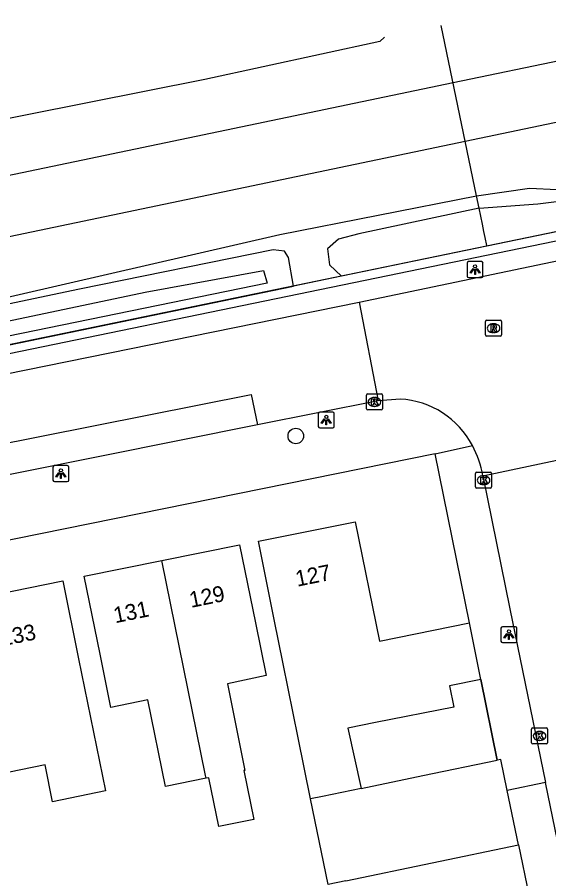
# Model space of a CAD drawing. Extents: x 162990 to 165007, y 383433 to 384336.
# Drawn here: x 163547.5 to 163580.9, y 384033.5 to 384087.6 of the extents above; entities that cross this region are included whole.
import ezdxf

# ---------------------------------------------------------------- set-up
doc = ezdxf.new("R2010")
doc.units = 0
for name, color, linetype in [('IMGEO_Boom', 7, 'Continuous'), ('IMGEO_Grasland_overig', 7, 'Continuous'), ('IMGEO_Greppel_droge_sloot', 7, 'Continuous'), ('IMGEO_Haag', 7, 'Continuous'), ('IMGEO_Hek', 7, 'Continuous'), ('IMGEO_Kolk', 7, 'Continuous'), ('IMGEO_Lichtpunt', 7, 'Continuous'), ('IMGEO_Muur', 7, 'Continuous'), ('IMGEO_Pand', 7, 'Continuous'), ('IMGEO_Pand_nummerreeks', 7, 'Continuous'), ('IMGEO_Rijbaan_lokaal_gesloten', 7, 'Continuous'), ('IMGEO_Rijbaan_lokaal_open', 7, 'Continuous'), ('IMGEO_Rioolput', 7, 'Continuous'), ('IMGEO_Spoor', 7, 'Continuous'), ('IMGEO_Spoorbaan_halfverhard', 7, 'Continuous'), ('IMGEO_Voetpad_open', 7, 'Continuous')]:
    doc.layers.add(name, color=color, linetype=linetype)

msp = doc.modelspace()

# ---------------------------------------------------------------- linework, layer by layer
at = {"layer": 'IMGEO_Boom'}
msp.add_circle((163565.026, 384061.274), 0.489, dxfattribs=at)
at = {"layer": 'IMGEO_Grasland_overig'}
msp.add_lwpolyline([(163576.539, 384075.585), (163576.38, 384076.349)], dxfattribs=at)
at = {"layer": 'IMGEO_Greppel_droge_sloot'}
for points in [[(163576.539, 384075.585), (163580.225, 384075.843), (163582.595, 384076.149), (163591.319, 384078.544), (163611.48, 384082.911), (163632.818, 384087.115), (163635.979, 384087.485), (163644.815, 384089.481), (163662.394, 384093.293), (163672.09, 384095.145), (163681.423, 384097.117), (163695.738, 384099.89), (163713.242, 384103.924), (163722.892, 384105.78), (163747.271, 384110.947), (163764.809, 384114.316), (163834.463, 384129.25), (163837.931, 384129.88), (163838.592, 384129.42), (163838.715, 384128.865), (163838.4, 384128.258), (163837.828, 384127.908), (163837.073, 384127.674), (163829.276, 384125.722)], [(163829.276, 384125.722), (163820.911, 384123.918), (163796.575, 384118.842), (163721.236, 384103.128), (163651.615, 384088.607), (163609.784, 384079.965), (163577.034, 384073.199)], [(163576.539, 384075.585), (163568.981, 384073.967), (163567.705, 384073.624), (163567.019, 384073.036), (163567.147, 384072.016), (163567.891, 384071.31)], [(163577.034, 384073.199), (163577.025, 384073.238), (163576.924, 384073.729), (163576.844, 384074.12), (163576.748, 384074.581), (163576.539, 384075.585)], [(163564.885, 384070.689), (163564.557, 384072.489), (163564.314, 384072.884), (163563.608, 384072.965), (163551.444, 384070.499), (163496.482, 384058.939)], [(163577.034, 384073.199), (163567.891, 384071.31)], [(163555.555, 384070.298), (163562.988, 384071.656), (163563.229, 384070.88), (163481.731, 384054.178), (163481.452, 384054.547), (163481.436, 384054.813), (163481.54, 384055.015), (163529.787, 384064.894), (163555.555, 384070.298)], [(163481.625, 384053.535), (163494.89, 384056.228), (163559.208, 384069.516), (163564.885, 384070.689)]]:
    msp.add_lwpolyline(points, dxfattribs=at)
at = {"layer": 'IMGEO_Haag'}
for points in [[(163408.734, 384037.023), (163409.522, 384037.258), (163419.713, 384040.294), (163422.158, 384040.849), (163459.771, 384048.486), (163651.736, 384088.019), (163830.895, 384125.387)], [(163567.891, 384071.31), (163564.885, 384070.689)]]:
    msp.add_lwpolyline(points, dxfattribs=at)
at = {"layer": 'IMGEO_Hek'}
msp.add_lwpolyline([(163830.751, 384125.97), (163651.615, 384088.607), (163494.89, 384056.228), (163459.651, 384049.074)], dxfattribs=at)
at = {"layer": 'IMGEO_Kolk'}
for p, q in [((163569.468, 384062.987), (163569.468, 384063.839)), ((163569.543, 384063.913), (163570.395, 384063.913)), ((163569.956, 384063.693), (163569.981, 384063.693)), ((163570.469, 384063.839), (163570.469, 384062.987)), ((163569.979, 384063.133), (163569.954, 384063.133)), ((163570.395, 384062.913), (163569.543, 384062.913)), ((163576.324, 384058.071), (163576.324, 384058.923)), ((163576.399, 384058.997), (163577.251, 384058.997)), ((163577.325, 384058.923), (163577.325, 384058.071)), ((163576.812, 384058.777), (163576.837, 384058.777)), ((163577.251, 384057.997), (163576.399, 384057.997)), ((163576.835, 384058.217), (163576.81, 384058.217)), ((163579.841, 384042.011), (163579.841, 384042.863)), ((163579.916, 384042.937), (163580.768, 384042.937)), ((163580.329, 384042.717), (163580.354, 384042.717)), ((163580.842, 384042.863), (163580.842, 384042.011)), ((163580.352, 384042.157), (163580.327, 384042.157)), ((163580.768, 384041.937), (163579.916, 384041.937))]:
    msp.add_line(p, q, dxfattribs=at)
for points in [[(163569.468, 384062.987), (163569.468, 384063.839)], [(163569.543, 384063.913), (163570.395, 384063.913)], [(163570.469, 384063.839), (163570.469, 384062.987)], [(163569.789, 384063.613), (163569.912, 384063.613), (163569.912, 384063.462), (163570.042, 384063.613), (163570.206, 384063.613), (163570.06, 384063.462), (163570.213, 384063.213), (163570.061, 384063.213), (163569.976, 384063.377), (163569.912, 384063.31), (163569.912, 384063.213), (163569.789, 384063.213), (163569.789, 384063.613)], [(163570.395, 384062.913), (163569.543, 384062.913)], [(163576.324, 384058.071), (163576.324, 384058.923)], [(163576.399, 384058.997), (163577.251, 384058.997)], [(163577.325, 384058.923), (163577.325, 384058.071)], [(163576.645, 384058.697), (163576.768, 384058.697), (163576.768, 384058.546), (163576.898, 384058.697), (163577.062, 384058.697), (163576.916, 384058.546), (163577.069, 384058.297), (163576.917, 384058.297), (163576.832, 384058.461), (163576.768, 384058.394), (163576.768, 384058.297), (163576.645, 384058.297), (163576.645, 384058.697)], [(163577.251, 384057.997), (163576.399, 384057.997)], [(163579.841, 384042.011), (163579.841, 384042.863)], [(163579.916, 384042.937), (163580.768, 384042.937)], [(163580.162, 384042.637), (163580.285, 384042.637), (163580.285, 384042.486), (163580.415, 384042.637), (163580.579, 384042.637), (163580.433, 384042.486), (163580.586, 384042.237), (163580.434, 384042.237), (163580.349, 384042.401), (163580.285, 384042.334), (163580.285, 384042.237), (163580.162, 384042.237), (163580.162, 384042.637)], [(163580.842, 384042.863), (163580.842, 384042.011)], [(163580.768, 384041.937), (163579.916, 384041.937)]]:
    msp.add_lwpolyline(points, dxfattribs=at)
for centre, start, end in [((163569.545, 384063.837), 91.552, 178.448), ((163569.545, 384063.837), 91.552, 178.448), ((163570.393, 384063.837), 1.552, 88.448), ((163570.393, 384063.837), 1.552, 88.448), ((163569.545, 384062.989), 181.552, 268.448), ((163569.545, 384062.989), 181.552, 268.448), ((163570.393, 384062.989), 271.552, 358.448), ((163570.393, 384062.989), 271.552, 358.448), ((163576.401, 384058.921), 91.552, 178.448), ((163576.401, 384058.921), 91.552, 178.448), ((163577.249, 384058.921), 1.552, 88.448), ((163577.249, 384058.921), 1.552, 88.448), ((163576.401, 384058.073), 181.552, 268.448), ((163576.401, 384058.073), 181.552, 268.448), ((163577.249, 384058.073), 271.552, 358.448), ((163577.249, 384058.073), 271.552, 358.448), ((163579.918, 384042.861), 91.552, 178.448), ((163579.918, 384042.861), 91.552, 178.448), ((163580.766, 384042.861), 1.552, 88.448), ((163580.766, 384042.861), 1.552, 88.448), ((163579.918, 384042.013), 181.552, 268.448), ((163579.918, 384042.013), 181.552, 268.448), ((163580.766, 384042.013), 271.552, 358.448), ((163580.766, 384042.013), 271.552, 358.448)]:
    msp.add_arc(centre, 0.0765, start, end, dxfattribs=at)
for centre, major_axis, ratio, start_param, end_param in [((163569.955, 384063.413), (-0.387, 0.002), 0.722429, 4.712389, 7.853982), ((163569.98, 384063.413), (-0.39, 0.002), 0.717154, 1.570796, 4.712389), ((163576.811, 384058.497), (-0.387, 0.002), 0.722429, 4.712389, 7.853982), ((163576.836, 384058.497), (-0.39, 0.002), 0.717154, 1.570796, 4.712389), ((163580.328, 384042.437), (-0.387, 0.002), 0.722429, 4.712389, 7.853982), ((163580.353, 384042.437), (-0.39, 0.002), 0.717154, 1.570796, 4.712389)]:
    msp.add_ellipse(centre, major_axis=major_axis, ratio=ratio, start_param=start_param, end_param=end_param, dxfattribs=at)
at = {"layer": 'IMGEO_Lichtpunt'}
for p, q in [((163575.791, 384072.128), (163575.791, 384071.321)), ((163575.791, 384072.128), (163575.791, 384071.321)), ((163576.693, 384072.223), (163575.885, 384072.223)), ((163576.693, 384072.223), (163575.885, 384072.223)), ((163576.787, 384071.321), (163576.787, 384072.128)), ((163576.787, 384071.321), (163576.787, 384072.128)), ((163575.885, 384071.227), (163576.693, 384071.227)), ((163575.885, 384071.227), (163576.693, 384071.227)), ((163566.441, 384062.679), (163566.441, 384061.872)), ((163566.441, 384062.679), (163566.441, 384061.872)), ((163567.343, 384062.774), (163566.535, 384062.774)), ((163567.343, 384062.774), (163566.535, 384062.774)), ((163567.437, 384061.872), (163567.437, 384062.679)), ((163567.437, 384061.872), (163567.437, 384062.679)), ((163566.535, 384061.778), (163567.343, 384061.778)), ((163566.535, 384061.778), (163567.343, 384061.778)), ((163550.669, 384059.411), (163549.861, 384059.411)), ((163550.669, 384059.411), (163549.861, 384059.411)), ((163549.767, 384059.316), (163549.767, 384058.509)), ((163549.767, 384059.316), (163549.767, 384058.509)), ((163550.763, 384058.509), (163550.763, 384059.316)), ((163550.763, 384058.509), (163550.763, 384059.316)), ((163549.861, 384058.415), (163550.669, 384058.415)), ((163549.861, 384058.415), (163550.669, 384058.415)), ((163577.918, 384049.202), (163577.918, 384048.395)), ((163577.918, 384049.202), (163577.918, 384048.395)), ((163578.82, 384049.297), (163578.012, 384049.297)), ((163578.82, 384049.297), (163578.012, 384049.297)), ((163578.914, 384048.395), (163578.914, 384049.202)), ((163578.914, 384048.395), (163578.914, 384049.202)), ((163578.012, 384048.301), (163578.82, 384048.301)), ((163578.012, 384048.301), (163578.82, 384048.301))]:
    msp.add_line(p, q, dxfattribs=at)
for points in [[(163576.165, 384071.792), (163576.204, 384071.764), (163576.016, 384071.502), (163575.978, 384071.529), (163576.165, 384071.792)], [(163576.377, 384071.764), (163576.415, 384071.791), (163576.602, 384071.529), (163576.563, 384071.501), (163576.377, 384071.764)], [(163576.267, 384071.744), (163576.314, 384071.744), (163576.314, 384071.422), (163576.267, 384071.422), (163576.267, 384071.744)], [(163566.815, 384062.343), (163566.854, 384062.315), (163566.666, 384062.053), (163566.628, 384062.08), (163566.815, 384062.343)], [(163566.917, 384062.295), (163566.964, 384062.295), (163566.964, 384061.973), (163566.917, 384061.973), (163566.917, 384062.295)], [(163567.027, 384062.315), (163567.065, 384062.342), (163567.252, 384062.08), (163567.213, 384062.052), (163567.027, 384062.315)], [(163550.141, 384058.98), (163550.18, 384058.952), (163549.992, 384058.69), (163549.954, 384058.717), (163550.141, 384058.98)], [(163550.243, 384058.932), (163550.29, 384058.932), (163550.29, 384058.61), (163550.243, 384058.61), (163550.243, 384058.932)], [(163550.353, 384058.952), (163550.391, 384058.979), (163550.578, 384058.717), (163550.539, 384058.689), (163550.353, 384058.952)], [(163578.292, 384048.866), (163578.331, 384048.838), (163578.143, 384048.576), (163578.105, 384048.603), (163578.292, 384048.866)], [(163578.394, 384048.818), (163578.441, 384048.818), (163578.441, 384048.496), (163578.394, 384048.496), (163578.394, 384048.818)], [(163578.504, 384048.838), (163578.542, 384048.865), (163578.729, 384048.603), (163578.69, 384048.575), (163578.504, 384048.838)]]:
    msp.add_lwpolyline(points, dxfattribs=at)
for centre in [(163576.29, 384071.926), (163566.94, 384062.477), (163550.266, 384059.114), (163578.417, 384049)]:
    msp.add_circle(centre, 0.0994, dxfattribs=at)
for centre, start, end in [((163575.885, 384072.128), 90, 180), ((163575.885, 384072.128), 90, 180), ((163576.693, 384072.128), 0, 90), ((163576.693, 384072.128), 0, 90), ((163575.885, 384071.321), 180, 270), ((163575.885, 384071.321), 180, 270), ((163576.693, 384071.321), 270, 0), ((163576.693, 384071.321), 270, 360), ((163566.535, 384062.679), 90, 180), ((163566.535, 384062.679), 90, 180), ((163567.343, 384062.679), 0, 90), ((163567.343, 384062.679), 0, 90), ((163566.535, 384061.872), 180, 270), ((163566.535, 384061.872), 180, 270), ((163567.343, 384061.872), 270, 0), ((163567.343, 384061.872), 270, 360), ((163549.861, 384059.316), 90, 180), ((163549.861, 384059.316), 90, 180), ((163550.669, 384059.316), 0, 90), ((163550.669, 384059.316), 0, 90), ((163549.861, 384058.509), 180, 270), ((163549.861, 384058.509), 180, 270), ((163550.669, 384058.509), 270, 0), ((163550.669, 384058.509), 270, 360), ((163578.012, 384049.202), 90, 180), ((163578.012, 384049.202), 90, 180), ((163578.82, 384049.202), 0, 90), ((163578.82, 384049.202), 0, 90), ((163578.012, 384048.395), 180, 270), ((163578.012, 384048.395), 180, 270), ((163578.82, 384048.395), 270, 0), ((163578.82, 384048.395), 270, 360)]:
    msp.add_arc(centre, 0.0946, start, end, dxfattribs=at)
at = {"layer": 'IMGEO_Muur'}
msp.add_lwpolyline([(163576.651, 384045.972), (163577.673, 384040.915)], dxfattribs=at)
at = {"layer": 'IMGEO_Pand'}
for points in [[(163565.959, 384038.486), (163565.183, 384042.315), (163564.24, 384046.969), (163563.675, 384049.758), (163562.681, 384054.658), (163568.762, 384055.891), (163570.284, 384048.388), (163575.932, 384049.533)], [(163556.612, 384053.454), (163561.491, 384054.443), (163562.484, 384049.543), (163563.173, 384046.232), (163560.729, 384045.715), (163561.832, 384040.273), (163561.757, 384040.258), (163562.379, 384037.191), (163560.191, 384036.748), (163559.57, 384039.815), (163559.398, 384039.78)], [(163559.398, 384039.78), (163556.829, 384039.259), (163555.727, 384044.696), (163553.408, 384044.226), (163552.731, 384047.565), (163551.737, 384052.465), (163556.612, 384053.454)], [(163559.398, 384039.78), (163559.353, 384039.947), (163556.612, 384053.454)], [(163543.992, 384050.887), (163550.385, 384052.184), (163551.379, 384047.284), (163553.063, 384038.979), (163549.738, 384038.305), (163549.267, 384040.626), (163546.198, 384040.003), (163545.635, 384042.782), (163544.994, 384045.945), (163543.992, 384050.887)], [(163576.651, 384045.972), (163575.932, 384049.533)], [(163576.651, 384045.972), (163574.692, 384045.575), (163574.961, 384044.247), (163570.04, 384043.274), (163568.3, 384042.93), (163569.122, 384039.142)], [(163578.307, 384039.001), (163577.899, 384040.962), (163577.673, 384040.915)], [(163569.122, 384039.142), (163573.004, 384039.947), (163577.673, 384040.915)], [(163569.122, 384039.142), (163566.706, 384038.641), (163565.959, 384038.486)], [(163579.019, 384035.588), (163578.307, 384039.001)], [(163568.17, 384033.338), (163567.049, 384033.106), (163565.959, 384038.486)], [(163568.17, 384033.338), (163579.019, 384035.588)], [(163579.019, 384035.588), (163579.672, 384032.452)]]:
    msp.add_lwpolyline(points, dxfattribs=at)
at = {"layer": 'IMGEO_Rijbaan_lokaal_gesloten'}
for points in [[(163474.78, 384050.554), (163569.015, 384069.685)], [(163542.885, 384058.015), (163542.496, 384059.955), (163562.23, 384063.883), (163562.613, 384061.968)], [(163570.204, 384063.489), (163562.613, 384061.968)]]:
    msp.add_lwpolyline(points, dxfattribs=at)
at = {"layer": 'IMGEO_Rijbaan_lokaal_open'}
for points in [[(163569.015, 384069.685), (163584.838, 384072.976)], [(163569.015, 384069.685), (163570.204, 384063.489)], [(163571.591, 384063.591), (163570.204, 384063.489)], [(163576.771, 384058.775), (163581.425, 384059.764)], [(163576.771, 384058.775), (163578.473, 384050.415), (163580.713, 384039.503)], [(163582.049, 384032.997), (163580.713, 384039.503)]]:
    msp.add_lwpolyline(points, dxfattribs=at)
for centre, radius, start, end in [((163571.272, 384058.117), 5.483, 27.7479, 86.6693), ((163570.847, 384057.813), 6.001, 9.2217, 28.4265)]:
    msp.add_arc(centre, radius, start, end, dxfattribs=at)
at = {"layer": 'IMGEO_Rioolput'}
for p, q in [((163577.025, 384068.544), (163577.877, 384068.544)), ((163576.95, 384067.618), (163576.95, 384068.47)), ((163577.438, 384068.324), (163577.463, 384068.324)), ((163577.951, 384068.47), (163577.951, 384067.618)), ((163577.877, 384067.544), (163577.025, 384067.544)), ((163577.461, 384067.764), (163577.436, 384067.764))]:
    msp.add_line(p, q, dxfattribs=at)
for points in [[(163577.025, 384068.544), (163577.877, 384068.544)], [(163576.95, 384067.618), (163576.95, 384068.47)], [(163577.539, 384068.242), (163577.287, 384068.244), (163577.287, 384067.844)], [(163577.287, 384067.844), (163577.411, 384067.844), (163577.411, 384068.006), (163577.422, 384068.006)], [(163577.465, 384068.163), (163577.411, 384068.163), (163577.411, 384068.082)], [(163577.411, 384068.082), (163577.463, 384068.082)], [(163577.951, 384068.47), (163577.951, 384067.618)], [(163577.877, 384067.544), (163577.025, 384067.544)], [(163577.469, 384067.977), (163577.54, 384067.844), (163577.68, 384067.844), (163577.615, 384067.97)]]:
    msp.add_lwpolyline(points, dxfattribs=at)
for centre, radius, start, end in [((163577.027, 384068.468), 0.0765, 91.552, 178.448), ((163577.027, 384068.468), 0.0765, 91.552, 178.448), ((163577.875, 384068.468), 0.0765, 1.552, 88.448), ((163577.875, 384068.468), 0.0765, 1.552, 88.448), ((163577.421, 384067.953), 0.0533, 26.0293, 88.6989), ((163577.447, 384068.271), 0.19, 274.7715, 282.9687), ((163577.471, 384068.067), 0.0964, 77.0061, 93.1865), ((163577.485, 384068.124), 0.0378, 276.6634, 79.6772), ((163577.538, 384068.132), 0.109, 350.3612, 89.416), ((163577.536, 384068.132), 0.112, 277.5842, 350.9817), ((163577.52, 384067.917), 0.108, 29.5134, 73.7905), ((163577.027, 384067.62), 0.0765, 181.552, 268.448), ((163577.027, 384067.62), 0.0765, 181.552, 268.448), ((163577.875, 384067.62), 0.0765, 271.552, 358.448), ((163577.875, 384067.62), 0.0765, 271.552, 358.448)]:
    msp.add_arc(centre, radius, start, end, dxfattribs=at)
for centre, major_axis, ratio, start_param, end_param in [((163577.437, 384068.044), (-0.387, 0.002), 0.722429, 4.712389, 7.853982), ((163577.462, 384068.044), (-0.39, 0.002), 0.717154, 1.570796, 4.712389)]:
    msp.add_ellipse(centre, major_axis=major_axis, ratio=ratio, start_param=start_param, end_param=end_param, dxfattribs=at)
at = {"layer": 'IMGEO_Spoor'}
for points in [[(164788.231, 384335.773), (164684.182, 384314.23), (164649.743, 384306.978), (164549.034, 384286.117), (164446.504, 384264.637), (164353.435, 384245.24), (164284.243, 384230.902), (164214.646, 384216.358), (164173.585, 384207.909), (164102.605, 384193.066), (164031.754, 384178.409), (163810.752, 384132.353), (163673.071, 384103.86), (163574.904, 384083.455)], [(164789.572, 384332.389), (164775.58, 384329.429), (164644.744, 384302.256), (164570.629, 384286.722), (164345.336, 384239.894), (164220.116, 384213.747), (164092.662, 384187.275), (164071.527, 384182.957), (163942.979, 384156.119), (163900.983, 384147.477), (163806.025, 384127.659), (163575.669, 384079.775)], [(163574.904, 384083.455), (163514.005, 384070.749)], [(163575.669, 384079.775), (163482.894, 384060.374)]]:
    msp.add_lwpolyline(points, dxfattribs=at)
at = {"layer": 'IMGEO_Spoorbaan_halfverhard'}
for points in [[(163576.38, 384076.349), (163579.709, 384076.846), (163581.446, 384076.747), (163582.883, 384077.016), (163589.273, 384078.698), (163602.793, 384081.76), (163623.6, 384085.985), (163633.949, 384087.974), (163636.927, 384088.33), (163641.661, 384089.382), (163646.529, 384090.664), (163685.563, 384099.02), (163697.583, 384101.461), (163699.376, 384101.419), (163705.155, 384103.112), (163715.738, 384105.17), (163717.406, 384105.08), (163719.319, 384105.672), (163721.491, 384106.542), (163752.881, 384113.052)], [(163576.38, 384076.349), (163574.156, 384087.056)], [(163570.605, 384086.317), (163570.301, 384086.046), (163559.311, 384083.67), (163533.28, 384078.494), (163532.988, 384078.486)], [(163496.482, 384058.939), (163496.927, 384059.282), (163530.964, 384066.68), (163532.615, 384066.725), (163533.632, 384066.876), (163534.604, 384067.329), (163544.976, 384069.548), (163564.027, 384073.934), (163576.38, 384076.349)]]:
    msp.add_lwpolyline(points, dxfattribs=at)
at = {"layer": 'IMGEO_Voetpad_open'}
for points in [[(163562.613, 384061.968), (163542.885, 384058.015)], [(163573.788, 384060.144), (163576.125, 384060.67)], [(163573.788, 384060.144), (163530.361, 384051.352)], [(163575.932, 384049.533), (163573.788, 384060.144)], [(163577.673, 384040.915), (163576.651, 384045.972)], [(163580.713, 384039.503), (163578.307, 384039.001)]]:
    msp.add_lwpolyline(points, dxfattribs=at)

# ---------------------------------------------------------------- texts
at = {"layer": 'IMGEO_Pand_nummerreeks'}
for s, rotation, p in [('127', 11.4649, (163565.112, 384051.804)), ('129', 11.4649, (163558.443, 384050.478)), ('131', 11.4635, (163553.678, 384049.512)), ('133', 11.4684, (163546.579, 384048.065))]:
    msp.add_text(s, height=1, rotation=rotation, dxfattribs=at).set_placement(p)

doc.saveas('drawing.dxf')
